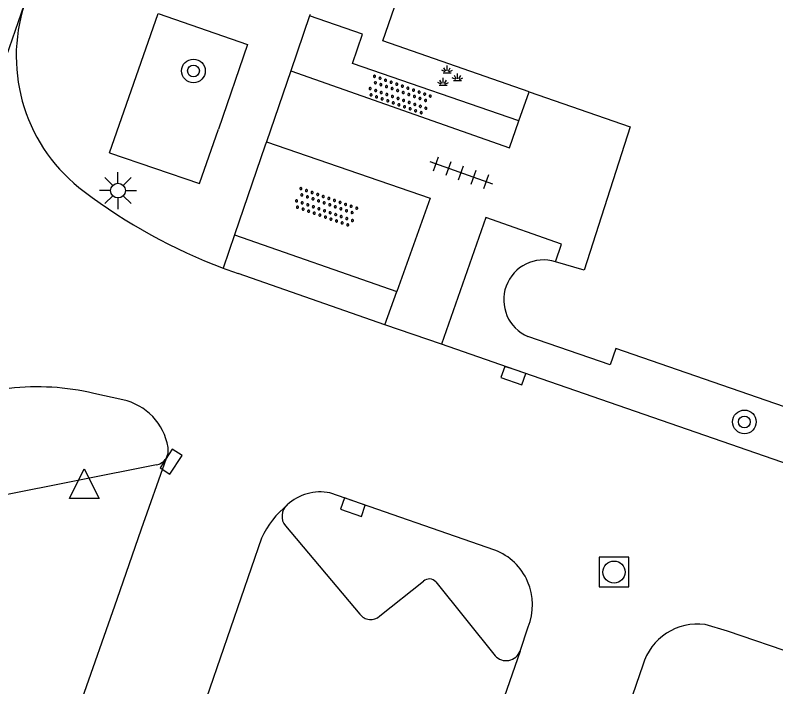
# Model space of a CAD drawing. Extents: x 132999 to 136000, y 398499 to 400501.
# Drawn here: x 133997.63 to 134023.34, y 399597.8 to 399620.51 of the extents above; entities that cross this region are included whole.
import ezdxf

# ---------------------------------------------------------------- set-up
doc = ezdxf.new("R2010")
doc.units = 0
for name, color, linetype in [('gg-bbg-hoofdgebouw', 7, 'Continuous'), ('gg-knt-verharding', 7, 'Continuous'), ('gg-knt-verharding nz', 7, 'Continuous'), ('gt-grn-weggrens', 7, 'Continuous'), ('gt-symb-boom', 7, 'Continuous'), ('gt-symb-groenvak', 7, 'Continuous'), ('gt-symb-kolk', 7, 'Continuous'), ('gt-symb-lichtmast', 7, 'Continuous'), ('gt-symb-overige verharding', 7, 'Continuous'), ('gt-symb-rioolschacht', 7, 'Continuous'), ('gt-symb-tegel verharding', 7, 'Continuous'), ('gt-symb-waterafsluiter', 7, 'Continuous')]:
    doc.layers.add(name, color=color, linetype=linetype)

# ---------------------------------------------------------------- blocks, each defined once
blk = doc.blocks.new('gt0-OVH')
at = {"layer": 'gt-symb-overige verharding'}
for points in [[(-0.972, 0.298), (-0.967, 0.308), (-0.965, 0.319), (-0.966, 0.33), (-0.971, 0.34), (-0.978, 0.348), (-0.988, 0.353), (-0.999, 0.355), (-1.01, 0.354), (-1.02, 0.349), (-1.028, 0.342), (-1.033, 0.332), (-1.035, 0.321), (-1.034, 0.31), (-1.029, 0.3), (-1.022, 0.292), (-1.012, 0.287), (-1.001, 0.285), (-0.99, 0.286), (-0.98, 0.291)], [(-0.772, 0.298), (-0.767, 0.308), (-0.765, 0.319), (-0.766, 0.33), (-0.771, 0.34), (-0.778, 0.348), (-0.788, 0.353), (-0.799, 0.355), (-0.81, 0.354), (-0.82, 0.349), (-0.828, 0.342), (-0.833, 0.332), (-0.835, 0.321), (-0.834, 0.31), (-0.829, 0.3), (-0.822, 0.292), (-0.812, 0.287), (-0.801, 0.285), (-0.79, 0.286), (-0.78, 0.291)], [(-0.572, 0.298), (-0.567, 0.308), (-0.565, 0.319), (-0.566, 0.33), (-0.571, 0.34), (-0.578, 0.348), (-0.588, 0.353), (-0.599, 0.355), (-0.61, 0.354), (-0.62, 0.349), (-0.628, 0.342), (-0.633, 0.332), (-0.635, 0.321), (-0.634, 0.31), (-0.629, 0.3), (-0.622, 0.292), (-0.612, 0.287), (-0.601, 0.285), (-0.59, 0.286), (-0.58, 0.291)], [(-0.372, 0.298), (-0.367, 0.308), (-0.365, 0.319), (-0.366, 0.33), (-0.371, 0.34), (-0.378, 0.348), (-0.388, 0.353), (-0.399, 0.355), (-0.41, 0.354), (-0.42, 0.349), (-0.428, 0.342), (-0.433, 0.332), (-0.435, 0.321), (-0.434, 0.31), (-0.429, 0.3), (-0.422, 0.292), (-0.412, 0.287), (-0.401, 0.285), (-0.39, 0.286), (-0.38, 0.291)], [(-0.172, 0.298), (-0.167, 0.308), (-0.165, 0.319), (-0.166, 0.33), (-0.171, 0.34), (-0.178, 0.348), (-0.188, 0.353), (-0.199, 0.355), (-0.21, 0.354), (-0.22, 0.349), (-0.228, 0.342), (-0.233, 0.332), (-0.235, 0.321), (-0.234, 0.31), (-0.229, 0.3), (-0.222, 0.292), (-0.212, 0.287), (-0.201, 0.285), (-0.19, 0.286), (-0.18, 0.291)], [(0.028, 0.298), (0.033, 0.308), (0.035, 0.319), (0.034, 0.33), (0.029, 0.34), (0.022, 0.348), (0.012, 0.353), (0.001, 0.355), (-0.01, 0.354), (-0.02, 0.349), (-0.028, 0.342), (-0.033, 0.332), (-0.035, 0.321), (-0.034, 0.31), (-0.029, 0.3), (-0.022, 0.292), (-0.012, 0.287), (-0.001, 0.285), (0.01, 0.286), (0.02, 0.291)], [(0.228, 0.298), (0.233, 0.308), (0.235, 0.319), (0.234, 0.33), (0.229, 0.34), (0.222, 0.348), (0.212, 0.353), (0.201, 0.355), (0.19, 0.354), (0.18, 0.349), (0.172, 0.342), (0.167, 0.332), (0.165, 0.321), (0.166, 0.31), (0.171, 0.3), (0.178, 0.292), (0.188, 0.287), (0.199, 0.285), (0.21, 0.286), (0.22, 0.291)], [(0.428, 0.298), (0.433, 0.308), (0.435, 0.319), (0.434, 0.33), (0.429, 0.34), (0.422, 0.348), (0.412, 0.353), (0.401, 0.355), (0.39, 0.354), (0.38, 0.349), (0.372, 0.342), (0.367, 0.332), (0.365, 0.321), (0.366, 0.31), (0.371, 0.3), (0.378, 0.292), (0.388, 0.287), (0.399, 0.285), (0.41, 0.286), (0.42, 0.291)], [(0.628, 0.298), (0.633, 0.308), (0.635, 0.319), (0.634, 0.33), (0.629, 0.34), (0.622, 0.348), (0.612, 0.353), (0.601, 0.355), (0.59, 0.354), (0.58, 0.349), (0.572, 0.342), (0.567, 0.332), (0.565, 0.321), (0.566, 0.31), (0.571, 0.3), (0.578, 0.292), (0.588, 0.287), (0.599, 0.285), (0.61, 0.286), (0.62, 0.291)], [(0.828, 0.298), (0.833, 0.308), (0.835, 0.319), (0.834, 0.33), (0.829, 0.34), (0.822, 0.348), (0.812, 0.353), (0.801, 0.355), (0.79, 0.354), (0.78, 0.349), (0.772, 0.342), (0.767, 0.332), (0.765, 0.321), (0.766, 0.31), (0.771, 0.3), (0.778, 0.292), (0.788, 0.287), (0.799, 0.285), (0.81, 0.286), (0.82, 0.291)], [(1.028, 0.298), (1.033, 0.308), (1.035, 0.319), (1.034, 0.33), (1.029, 0.34), (1.022, 0.348), (1.012, 0.353), (1.001, 0.355), (0.99, 0.354), (0.98, 0.349), (0.972, 0.342), (0.967, 0.332), (0.965, 0.321), (0.966, 0.31), (0.971, 0.3), (0.978, 0.292), (0.988, 0.287), (0.999, 0.285), (1.01, 0.286), (1.02, 0.291)], [(-0.872, 0.106), (-0.867, 0.116), (-0.865, 0.126), (-0.866, 0.137), (-0.871, 0.147), (-0.878, 0.156), (-0.888, 0.161), (-0.899, 0.163), (-0.91, 0.162), (-0.92, 0.157), (-0.928, 0.15), (-0.933, 0.14), (-0.935, 0.129), (-0.934, 0.118), (-0.929, 0.108), (-0.922, 0.1), (-0.912, 0.095), (-0.901, 0.092), (-0.89, 0.094), (-0.88, 0.098)], [(-0.672, 0.106), (-0.667, 0.116), (-0.665, 0.126), (-0.666, 0.137), (-0.671, 0.147), (-0.678, 0.156), (-0.688, 0.161), (-0.699, 0.163), (-0.71, 0.162), (-0.72, 0.157), (-0.728, 0.15), (-0.733, 0.14), (-0.735, 0.129), (-0.734, 0.118), (-0.729, 0.108), (-0.722, 0.1), (-0.712, 0.095), (-0.701, 0.092), (-0.69, 0.094), (-0.68, 0.098)], [(-0.472, 0.106), (-0.467, 0.116), (-0.465, 0.126), (-0.466, 0.137), (-0.471, 0.147), (-0.478, 0.156), (-0.488, 0.161), (-0.499, 0.163), (-0.51, 0.162), (-0.52, 0.157), (-0.528, 0.15), (-0.533, 0.14), (-0.535, 0.129), (-0.534, 0.118), (-0.529, 0.108), (-0.522, 0.1), (-0.512, 0.095), (-0.501, 0.092), (-0.49, 0.094), (-0.48, 0.098)], [(-0.272, 0.106), (-0.267, 0.116), (-0.265, 0.126), (-0.266, 0.137), (-0.271, 0.147), (-0.278, 0.156), (-0.288, 0.161), (-0.299, 0.163), (-0.31, 0.162), (-0.32, 0.157), (-0.328, 0.15), (-0.333, 0.14), (-0.335, 0.129), (-0.334, 0.118), (-0.329, 0.108), (-0.322, 0.1), (-0.312, 0.095), (-0.301, 0.092), (-0.29, 0.094), (-0.28, 0.098)], [(-0.072, 0.106), (-0.067, 0.116), (-0.065, 0.126), (-0.066, 0.137), (-0.071, 0.147), (-0.078, 0.156), (-0.088, 0.161), (-0.099, 0.163), (-0.11, 0.162), (-0.12, 0.157), (-0.128, 0.15), (-0.133, 0.14), (-0.135, 0.129), (-0.134, 0.118), (-0.129, 0.108), (-0.122, 0.1), (-0.112, 0.095), (-0.101, 0.092), (-0.09, 0.094), (-0.08, 0.098)], [(0.128, 0.106), (0.133, 0.116), (0.135, 0.126), (0.134, 0.137), (0.129, 0.147), (0.122, 0.156), (0.112, 0.161), (0.101, 0.163), (0.09, 0.162), (0.08, 0.157), (0.072, 0.15), (0.067, 0.14), (0.065, 0.129), (0.066, 0.118), (0.071, 0.108), (0.078, 0.1), (0.088, 0.095), (0.099, 0.092), (0.11, 0.094), (0.12, 0.098)], [(0.328, 0.106), (0.333, 0.116), (0.335, 0.126), (0.334, 0.137), (0.329, 0.147), (0.322, 0.156), (0.312, 0.161), (0.301, 0.163), (0.29, 0.162), (0.28, 0.157), (0.272, 0.15), (0.267, 0.14), (0.265, 0.129), (0.266, 0.118), (0.271, 0.108), (0.278, 0.1), (0.288, 0.095), (0.299, 0.092), (0.31, 0.094), (0.32, 0.098)], [(0.528, 0.106), (0.533, 0.116), (0.535, 0.126), (0.534, 0.137), (0.529, 0.147), (0.522, 0.156), (0.512, 0.161), (0.501, 0.163), (0.49, 0.162), (0.48, 0.157), (0.472, 0.15), (0.467, 0.14), (0.465, 0.129), (0.466, 0.118), (0.471, 0.108), (0.478, 0.1), (0.488, 0.095), (0.499, 0.092), (0.51, 0.094), (0.52, 0.098)], [(0.728, 0.106), (0.733, 0.116), (0.735, 0.126), (0.734, 0.137), (0.729, 0.147), (0.722, 0.156), (0.712, 0.161), (0.701, 0.163), (0.69, 0.162), (0.68, 0.157), (0.672, 0.15), (0.667, 0.14), (0.665, 0.129), (0.666, 0.118), (0.671, 0.108), (0.678, 0.1), (0.688, 0.095), (0.699, 0.092), (0.71, 0.094), (0.72, 0.098)], [(0.928, 0.106), (0.933, 0.116), (0.935, 0.126), (0.934, 0.137), (0.929, 0.147), (0.922, 0.156), (0.912, 0.161), (0.901, 0.163), (0.89, 0.162), (0.88, 0.157), (0.872, 0.15), (0.867, 0.14), (0.865, 0.129), (0.866, 0.118), (0.871, 0.108), (0.878, 0.1), (0.888, 0.095), (0.899, 0.092), (0.91, 0.094), (0.92, 0.098)], [(-0.972, -0.142), (-0.967, -0.132), (-0.965, -0.121), (-0.966, -0.11), (-0.971, -0.1), (-0.978, -0.092), (-0.988, -0.087), (-0.999, -0.085), (-1.01, -0.086), (-1.02, -0.091), (-1.028, -0.098), (-1.033, -0.108), (-1.035, -0.119), (-1.034, -0.13), (-1.029, -0.14), (-1.022, -0.148), (-1.012, -0.153), (-1.001, -0.155), (-0.99, -0.154), (-0.98, -0.149)], [(-0.772, -0.142), (-0.767, -0.132), (-0.765, -0.121), (-0.766, -0.11), (-0.771, -0.1), (-0.778, -0.092), (-0.788, -0.087), (-0.799, -0.085), (-0.81, -0.086), (-0.82, -0.091), (-0.828, -0.098), (-0.833, -0.108), (-0.835, -0.119), (-0.834, -0.13), (-0.829, -0.14), (-0.822, -0.148), (-0.812, -0.153), (-0.801, -0.155), (-0.79, -0.154), (-0.78, -0.149)], [(-0.572, -0.142), (-0.567, -0.132), (-0.565, -0.121), (-0.566, -0.11), (-0.571, -0.1), (-0.578, -0.092), (-0.588, -0.087), (-0.599, -0.085), (-0.61, -0.086), (-0.62, -0.091), (-0.628, -0.098), (-0.633, -0.108), (-0.635, -0.119), (-0.634, -0.13), (-0.629, -0.14), (-0.622, -0.148), (-0.612, -0.153), (-0.601, -0.155), (-0.59, -0.154), (-0.58, -0.149)], [(-0.372, -0.142), (-0.367, -0.132), (-0.365, -0.121), (-0.366, -0.11), (-0.371, -0.1), (-0.378, -0.092), (-0.388, -0.087), (-0.399, -0.085), (-0.41, -0.086), (-0.42, -0.091), (-0.428, -0.098), (-0.433, -0.108), (-0.435, -0.119), (-0.434, -0.13), (-0.429, -0.14), (-0.422, -0.148), (-0.412, -0.153), (-0.401, -0.155), (-0.39, -0.154), (-0.38, -0.149)], [(-0.172, -0.142), (-0.167, -0.132), (-0.165, -0.121), (-0.166, -0.11), (-0.171, -0.1), (-0.178, -0.092), (-0.188, -0.087), (-0.199, -0.085), (-0.21, -0.086), (-0.22, -0.091), (-0.228, -0.098), (-0.233, -0.108), (-0.235, -0.119), (-0.234, -0.13), (-0.229, -0.14), (-0.222, -0.148), (-0.212, -0.153), (-0.201, -0.155), (-0.19, -0.154), (-0.18, -0.149)], [(0.028, -0.142), (0.033, -0.132), (0.035, -0.121), (0.034, -0.11), (0.029, -0.1), (0.022, -0.092), (0.012, -0.087), (0.001, -0.085), (-0.01, -0.086), (-0.02, -0.091), (-0.028, -0.098), (-0.033, -0.108), (-0.035, -0.119), (-0.034, -0.13), (-0.029, -0.14), (-0.022, -0.148), (-0.012, -0.153), (-0.001, -0.155), (0.01, -0.154), (0.02, -0.149)], [(0.228, -0.142), (0.233, -0.132), (0.235, -0.121), (0.234, -0.11), (0.229, -0.1), (0.222, -0.092), (0.212, -0.087), (0.201, -0.085), (0.19, -0.086), (0.18, -0.091), (0.172, -0.098), (0.167, -0.108), (0.165, -0.119), (0.166, -0.13), (0.171, -0.14), (0.178, -0.148), (0.188, -0.153), (0.199, -0.155), (0.21, -0.154), (0.22, -0.149)], [(0.428, -0.142), (0.433, -0.132), (0.435, -0.121), (0.434, -0.11), (0.429, -0.1), (0.422, -0.092), (0.412, -0.087), (0.401, -0.085), (0.39, -0.086), (0.38, -0.091), (0.372, -0.098), (0.367, -0.108), (0.365, -0.119), (0.366, -0.13), (0.371, -0.14), (0.378, -0.148), (0.388, -0.153), (0.399, -0.155), (0.41, -0.154), (0.42, -0.149)], [(0.628, -0.142), (0.633, -0.132), (0.635, -0.121), (0.634, -0.11), (0.629, -0.1), (0.622, -0.092), (0.612, -0.087), (0.601, -0.085), (0.59, -0.086), (0.58, -0.091), (0.572, -0.098), (0.567, -0.108), (0.565, -0.119), (0.566, -0.13), (0.571, -0.14), (0.578, -0.148), (0.588, -0.153), (0.599, -0.155), (0.61, -0.154), (0.62, -0.149)], [(0.828, -0.142), (0.833, -0.132), (0.835, -0.121), (0.834, -0.11), (0.829, -0.1), (0.822, -0.092), (0.812, -0.087), (0.801, -0.085), (0.79, -0.086), (0.78, -0.091), (0.772, -0.098), (0.767, -0.108), (0.765, -0.119), (0.766, -0.13), (0.771, -0.14), (0.778, -0.148), (0.788, -0.153), (0.799, -0.155), (0.81, -0.154), (0.82, -0.149)], [(1.028, -0.142), (1.033, -0.132), (1.035, -0.121), (1.034, -0.11), (1.029, -0.1), (1.022, -0.092), (1.012, -0.087), (1.001, -0.085), (0.99, -0.086), (0.98, -0.091), (0.972, -0.098), (0.967, -0.108), (0.965, -0.119), (0.966, -0.13), (0.971, -0.14), (0.978, -0.148), (0.988, -0.153), (0.999, -0.155), (1.01, -0.154), (1.02, -0.149)], [(-0.872, -0.334), (-0.867, -0.324), (-0.865, -0.314), (-0.866, -0.303), (-0.871, -0.293), (-0.878, -0.284), (-0.888, -0.279), (-0.899, -0.277), (-0.91, -0.278), (-0.92, -0.283), (-0.928, -0.29), (-0.933, -0.3), (-0.935, -0.311), (-0.934, -0.322), (-0.929, -0.332), (-0.922, -0.34), (-0.912, -0.345), (-0.901, -0.348), (-0.89, -0.346), (-0.88, -0.342)], [(-0.672, -0.334), (-0.667, -0.324), (-0.665, -0.314), (-0.666, -0.303), (-0.671, -0.293), (-0.678, -0.284), (-0.688, -0.279), (-0.699, -0.277), (-0.71, -0.278), (-0.72, -0.283), (-0.728, -0.29), (-0.733, -0.3), (-0.735, -0.311), (-0.734, -0.322), (-0.729, -0.332), (-0.722, -0.34), (-0.712, -0.345), (-0.701, -0.348), (-0.69, -0.346), (-0.68, -0.342)], [(-0.472, -0.334), (-0.467, -0.324), (-0.465, -0.314), (-0.466, -0.303), (-0.471, -0.293), (-0.478, -0.284), (-0.488, -0.279), (-0.499, -0.277), (-0.51, -0.278), (-0.52, -0.283), (-0.528, -0.29), (-0.533, -0.3), (-0.535, -0.311), (-0.534, -0.322), (-0.529, -0.332), (-0.522, -0.34), (-0.512, -0.345), (-0.501, -0.348), (-0.49, -0.346), (-0.48, -0.342)], [(-0.272, -0.334), (-0.267, -0.324), (-0.265, -0.314), (-0.266, -0.303), (-0.271, -0.293), (-0.278, -0.284), (-0.288, -0.279), (-0.299, -0.277), (-0.31, -0.278), (-0.32, -0.283), (-0.328, -0.29), (-0.333, -0.3), (-0.335, -0.311), (-0.334, -0.322), (-0.329, -0.332), (-0.322, -0.34), (-0.312, -0.345), (-0.301, -0.348), (-0.29, -0.346), (-0.28, -0.342)], [(-0.072, -0.334), (-0.067, -0.324), (-0.065, -0.314), (-0.066, -0.303), (-0.071, -0.293), (-0.078, -0.284), (-0.088, -0.279), (-0.099, -0.277), (-0.11, -0.278), (-0.12, -0.283), (-0.128, -0.29), (-0.133, -0.3), (-0.135, -0.311), (-0.134, -0.322), (-0.129, -0.332), (-0.122, -0.34), (-0.112, -0.345), (-0.101, -0.348), (-0.09, -0.346), (-0.08, -0.342)], [(0.128, -0.334), (0.133, -0.324), (0.135, -0.314), (0.134, -0.303), (0.129, -0.293), (0.122, -0.284), (0.112, -0.279), (0.101, -0.277), (0.09, -0.278), (0.08, -0.283), (0.072, -0.29), (0.067, -0.3), (0.065, -0.311), (0.066, -0.322), (0.071, -0.332), (0.078, -0.34), (0.088, -0.345), (0.099, -0.348), (0.11, -0.346), (0.12, -0.342)], [(0.328, -0.334), (0.333, -0.324), (0.335, -0.314), (0.334, -0.303), (0.329, -0.293), (0.322, -0.284), (0.312, -0.279), (0.301, -0.277), (0.29, -0.278), (0.28, -0.283), (0.272, -0.29), (0.267, -0.3), (0.265, -0.311), (0.266, -0.322), (0.271, -0.332), (0.278, -0.34), (0.288, -0.345), (0.299, -0.348), (0.31, -0.346), (0.32, -0.342)], [(0.528, -0.334), (0.533, -0.324), (0.535, -0.314), (0.534, -0.303), (0.529, -0.293), (0.522, -0.284), (0.512, -0.279), (0.501, -0.277), (0.49, -0.278), (0.48, -0.283), (0.472, -0.29), (0.467, -0.3), (0.465, -0.311), (0.466, -0.322), (0.471, -0.332), (0.478, -0.34), (0.488, -0.345), (0.499, -0.348), (0.51, -0.346), (0.52, -0.342)], [(0.728, -0.334), (0.733, -0.324), (0.735, -0.314), (0.734, -0.303), (0.729, -0.293), (0.722, -0.284), (0.712, -0.279), (0.701, -0.277), (0.69, -0.278), (0.68, -0.283), (0.672, -0.29), (0.667, -0.3), (0.665, -0.311), (0.666, -0.322), (0.671, -0.332), (0.678, -0.34), (0.688, -0.345), (0.699, -0.348), (0.71, -0.346), (0.72, -0.342)], [(0.928, -0.334), (0.933, -0.324), (0.935, -0.314), (0.934, -0.303), (0.929, -0.293), (0.922, -0.284), (0.912, -0.279), (0.901, -0.277), (0.89, -0.278), (0.88, -0.283), (0.872, -0.29), (0.867, -0.3), (0.865, -0.311), (0.866, -0.322), (0.871, -0.332), (0.878, -0.34), (0.888, -0.345), (0.899, -0.348), (0.91, -0.346), (0.92, -0.342)]]:
    blk.add_lwpolyline(points, close=True, dxfattribs=at)
blk = doc.blocks.new('gt0-GRVAK')
at = {"layer": 'gt-symb-groenvak'}
for p, q in [((-0.091, 0.211), (-0.156, 0.322)), ((-0.047, 0.214), (-0.047, 0.393)), ((-0.004, 0.211), (0.061, 0.322)), ((-0.11, 0.189), (-0.228, 0.24)), ((-0.182, 0.153), (0.088, 0.153)), ((0.015, 0.189), (0.133, 0.24)), ((0.262, -0.052), (0.197, 0.059)), ((0.305, -0.049), (0.305, 0.13)), ((0.349, -0.052), (0.414, 0.059)), ((-0.245, -0.228), (-0.363, -0.177)), ((-0.226, -0.206), (-0.291, -0.095)), ((-0.183, -0.203), (-0.183, -0.024)), ((-0.139, -0.206), (-0.074, -0.095)), ((-0.12, -0.228), (-0.002, -0.177)), ((0.243, -0.074), (0.125, -0.023)), ((0.17, -0.11), (0.441, -0.11)), ((0.368, -0.074), (0.486, -0.023)), ((-0.318, -0.264), (-0.047, -0.264))]:
    blk.add_line(p, q, dxfattribs=at)
blk = doc.blocks.new('gt0-BOOM')
at = {"layer": 'gt-symb-boom'}
for radius in [0.4, 0.2]:
    blk.add_circle((0, 0), radius, dxfattribs=at)
blk = doc.blocks.new('gt0-TEG1')
at = {"layer": 'gt-symb-tegel verharding'}
for p, q in [((-1.125, 0), (1.125, 0)), ((-0.9, -0.25), (-0.9, 0.25)), ((-0.45, -0.25), (-0.45, 0.25)), ((0, -0.25), (0, 0.25)), ((0.45, -0.25), (0.45, 0.25)), ((0.9, -0.25), (0.9, 0.25))]:
    blk.add_line(p, q, dxfattribs=at)
blk = doc.blocks.new('gt0-LMAST')
at = {"layer": 'gt-symb-lichtmast'}
for p, q in [((-0.005, 0.246), (-0.005, 0.621)), ((-0.182, 0.173), (-0.447, 0.438)), ((0.172, 0.173), (0.437, 0.438)), ((-0.255, -0.004), (-0.63, -0.004)), ((-0.182, -0.181), (-0.447, -0.446)), ((-0.005, -0.254), (-0.005, -0.629)), ((0.437, -0.446), (0.172, -0.181)), ((0.245, -0.004), (0.62, -0.004))]:
    blk.add_line(p, q, dxfattribs=at)
blk.add_circle((-0.005, -0.004), 0.25, dxfattribs=at)
blk = doc.blocks.new('gt0-WAFSL')
at = {"layer": 'gt-symb-waterafsluiter'}
for p, q in [((-0.5, -0.333), (0, 0.667)), ((0, 0.667), (0.5, -0.333)), ((0.5, -0.333), (-0.5, -0.333))]:
    blk.add_line(p, q, dxfattribs=at)
blk = doc.blocks.new('gt0-KOLK')
at = {"layer": 'gt-symb-kolk'}
blk.add_lwpolyline([(0, 0), (0.375, 0), (0.375, 0.4), (-0.375, 0.4), (-0.375, 0), (0, 0)], dxfattribs=at)
blk = doc.blocks.new('gt0-RS')
at = {"layer": 'gt-symb-rioolschacht'}
blk.add_lwpolyline([(-0.5, -0.5), (0.5, -0.5), (0.5, 0.5), (-0.5, 0.5)], close=True, dxfattribs=at)
blk.add_circle((0, 0), 0.375, dxfattribs=at)

msp = doc.modelspace()

# ---------------------------------------------------------------- linework, layer by layer
at = {"layer": 'gg-bbg-hoofdgebouw'}
for points in [[(134014.996, 399617.92), (134010.06, 399619.64), (134010.556, 399621.078)], [(134014.996, 399617.92), (134018.41, 399616.73), (134016.86, 399611.89), (134015.89, 399612.17)], [(134034.36, 399603.55), (134031.07, 399604.69), (134031.41, 399605.86), (134026.11, 399607.73), (134025.71, 399606.54), (134017.931, 399609.23), (134017.74, 399608.68), (134014.96, 399609.64)]]:
    msp.add_lwpolyline(points, dxfattribs=at)
msp.add_arc((134015.49, 399610.881), 1.35, 72.7404, 246.8939, dxfattribs=at)
at = {"layer": 'gg-knt-verharding'}
for p, q in [((134007.578, 399620.483), (134006.941, 399618.626)), ((134007.594, 399620.529), (134007.578, 399620.483)), ((134006.941, 399618.626), (134006.119, 399616.227)), ((134014.652, 399616.932), (134014.996, 399617.92)), ((134006.079, 399616.111), (134005.042, 399613.084)), ((134006.119, 399616.227), (134006.079, 399616.111)), ((134005.042, 399613.084), (134004.655, 399611.952)), ((134005.042, 399613.084), (134010.53, 399611.166)), ((134010.128, 399610.04), (134005.165, 399611.767)), ((134010.128, 399610.04), (134010.53, 399611.166)), ((134012.033, 399609.377), (134010.128, 399610.04)), ((134001.263, 399607.501), (134000.285, 399607.719)), ((134002.403, 399605.302), (133997.08, 399604.245)), ((134013.84, 399602.42), (134008.266, 399604.353)), ((134006.765, 399603.235), (134009.282, 399600.257)), ((134009.948, 399600.192), (134011.431, 399601.365)), ((134011.85, 399601.342), (134013.85, 399598.847)), ((134014.693, 399599.005), (134014.972, 399599.821)), ((134018.84, 399598.526), (134018.374, 399597.166))]:
    msp.add_line(p, q, dxfattribs=at)
for points in [[(134000.821, 399615.848), (134002.457, 399620.567), (134005.486, 399619.511), (134004.497, 399616.653)], [(134014.652, 399616.932), (134009.029, 399618.869), (134009.373, 399619.868), (134007.578, 399620.483)], [(134006.941, 399618.626), (134014.331, 399616.024), (134014.652, 399616.932)], [(134000.821, 399615.848), (134003.86, 399614.816), (134004.497, 399616.653)], [(134006.119, 399616.227), (134011.654, 399614.314), (134010.53, 399611.166)], [(134015.89, 399612.17), (134016.098, 399612.765), (134013.535, 399613.663), (134012.033, 399609.377)], [(134034.605, 399601.554), (134014.529, 399608.509), (134012.033, 399609.377)], [(134002.729, 399605.519), (134002.8, 399605.699), (134002.796, 399605.893)], [(134027.143, 399597.796), (134024.085, 399598.861), (134021.708, 399599.678), (134020.948, 399599.903)]]:
    msp.add_lwpolyline(points, dxfattribs=at)
for centre, radius, start, end in [((134003.374, 399619.118), 5.709, 162.0231, 233.2943), ((134011.369, 399629.671), 18.948, 232.985, 249.2464), ((134011.154, 399629.072), 18.312, 249.2132, 250.9108), ((133998.382, 399599.559), 8.379, 76.8717, 96.5084), ((134000.851, 399605.573), 1.971, 9.3374, 77.927), ((134002.316, 399605.786), 0.492, 280.2037, 327.0953), ((134007.936, 399602.759), 1.627, 78.316, 132.9744), ((134007.157, 399603.561), 0.51, 130.3223, 219.7658), ((134013.12, 399600.56), 1.994, 338.2352, 68.8361), ((134011.629, 399601.153), 0.29, 40.6033, 133.1128), ((134009.643, 399600.511), 0.442, 215.1545, 313.6969), ((134020.691, 399597.995), 1.926, 82.3234, 163.9838), ((134014.224, 399599.178), 0.499, 221.4431, 339.788)]:
    msp.add_arc(centre, radius, start, end, dxfattribs=at)
at = {"layer": 'gg-knt-verharding nz'}
for p, q in [((134002.729, 399605.519), (134001.891, 399603.121)), ((134001.891, 399603.121), (134001.064, 399600.752)), ((134001.064, 399600.752), (133999.532, 399596.367)), ((134014.693, 399599.005), (133996.95, 399547.973))]:
    msp.add_line(p, q, dxfattribs=at)
msp.add_lwpolyline([(134005.954, 399602.825), (134003.165, 399594.702), (134000.145, 399586.025), (133993.657, 399567.331), (133990.781, 399558.991), (133989.713, 399556.011)], dxfattribs=at)
msp.add_arc((134008.97, 399601.386), 3.341, 129.885, 154.4921, dxfattribs=at)
at = {"layer": 'gt-grn-weggrens'}
msp.add_line((133991.991, 399603.726), (133997.944, 399620.88), dxfattribs=at)

# ---------------------------------------------------------------- block references
at = {"layer": 'gt-symb-boom'}
for p in [(134003.655, 399618.621), (134022.274, 399606.753)]:
    msp.add_blockref('gt0-BOOM', p, dxfattribs=at)
at = {"layer": 'gt-symb-groenvak'}
msp.add_blockref('gt0-GRVAK', (134012.275, 399618.407), dxfattribs=at)
at = {"layer": 'gt-symb-kolk'}
for p, rotation in [((134014.529, 399608.509), 160.81734682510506), ((134002.729, 399605.519), -122.88212950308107), ((134009.109, 399604.059), 160.8938961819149)]:
    msp.add_blockref('gt0-KOLK', p, dxfattribs=dict(at, rotation=rotation))
at = {"layer": 'gt-symb-lichtmast'}
msp.add_blockref('gt0-LMAST', (134001.109, 399614.58), dxfattribs=at)
at = {"layer": 'gt-symb-overige verharding'}
for p, rotation in [((134010.608, 399617.804), -19.449568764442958), ((134008.124, 399614.008), -19.44956876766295)]:
    msp.add_blockref('gt0-OVH', p, dxfattribs=dict(at, rotation=rotation))
at = {"layer": 'gt-symb-rioolschacht'}
msp.add_blockref('gt0-RS', (134017.869, 399601.674), dxfattribs=at)
at = {"layer": 'gt-symb-tegel verharding', "rotation": -19.449568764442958}
msp.add_blockref('gt0-TEG1', (134012.701, 399615.179), dxfattribs=at)
at = {"layer": 'gt-symb-waterafsluiter'}
msp.add_blockref('gt0-WAFSL', (133999.965, 399604.495), dxfattribs=at)

doc.saveas('drawing.dxf')
